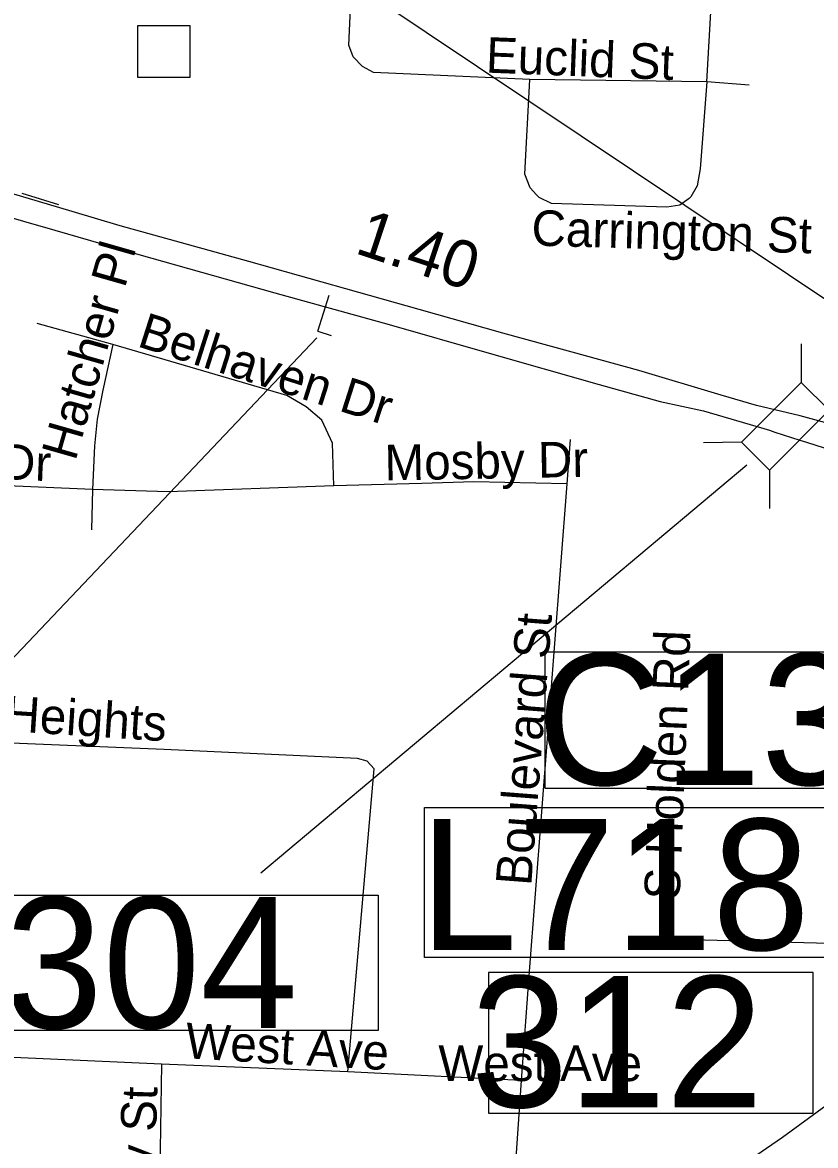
# Model space of a CAD drawing. Extents: x 1662474 to 1856135, y 779280 to 917889.
# Drawn here: x 1746839 to 1748956, y 834982 to 837982 of the extents above; entities that cross this region are included whole.
import ezdxf

# ---------------------------------------------------------------- set-up
doc = ezdxf.new("R2010")
doc.units = 0
for name, color, linetype in [('Exist Road Non-System Structure Non-Sys NCDOT Attributed CELL', 7, 'Continuous'), ('Exist Road Non-System Structure Non-Sys NCDOT Number Label', 7, 'Continuous'), ('Exist Road Non-System Structure Non-Sys Other Attributed CELL', 7, 'Continuous'), ('Exist Road Non-System Type 51', 7, 'Continuous'), ('Exist Road Non-System Type 51 Label', 7, 'Continuous'), ('Exist Road Primary Interstate Divided Center Attributed', 7, 'Continuous'), ('Exist Road Primary Interstate Service Mileage Label', 7, 'Continuous'), ('Exist Road Primary Interstate Structure Cantilever Sign CELL', 7, 'Continuous'), ('Exist Road Primary Interstate Structure Ovrhead Sign CELL', 7, 'Continuous'), ('Exist Road Primary Interstate Structure Standard Bridge Number Label', 7, 'Continuous'), ('Exist Road Secondary Structure Culvert Number Label', 7, 'Continuous')]:
    doc.layers.add(name, color=color, linetype=linetype)

msp = doc.modelspace()

# ---------------------------------------------------------------- linework, layer by layer
at = {"layer": 'Exist Road Non-System Structure Non-Sys NCDOT Attributed CELL'}
for p, q in [((1746936.3, 837495), (1746837.9, 837525.1)), ((1748917, 837123.3), (1748917.3, 837020.4)), ((1748758.4, 836860.6), (1748656.9, 836858.9)), ((1748832.8, 836786.7), (1748833.1, 836683.8))]:
    msp.add_line(p, q, dxfattribs=at)
msp.add_lwpolyline([(1748991.9, 836946.2), (1748833.1, 836786.4), (1748758.4, 836860.6), (1748917.3, 837020.4)], close=True, dxfattribs=at)
at = {"layer": 'Exist Road Non-System Structure Non-Sys NCDOT Number Label'}
msp.add_line((1748772.5, 836799.3), (1747475.4, 835709.5), dxfattribs=at)
msp.add_lwpolyline([(1746471, 835650.9), (1747788.1, 835650.9), (1747788.1, 835289.7), (1746471, 835289.7)], close=True, dxfattribs=at)
at = {"layer": 'Exist Road Non-System Structure Non-Sys Other Attributed CELL'}
msp.add_lwpolyline([(1747146.9, 837974), (1747285.9, 837974), (1747285.9, 837834.9), (1747146.9, 837834.9)], close=True, dxfattribs=at)
at = {"layer": 'Exist Road Non-System Type 51'}
for p, q in [((1748666, 837823.7), (1748193.2, 837829.2)), ((1748778.4, 837814.2), (1748666, 837823.7)), ((1747080.1, 837122.1), (1746878.4, 837177.8)), ((1748300.4, 836867.8), (1748292.2, 836749.9)), ((1747026.1, 836734.9), (1747023.2, 836626.5)), ((1748626.6, 835532.4), (1748990.9, 835522.9)), ((1747210.1, 835199.2), (1747199.4, 834583.5)), ((1747707.1, 835179.1), (1747210.1, 835199.2)), ((1748170.1, 835156), (1747707.1, 835179.1))]:
    msp.add_line(p, q, dxfattribs=at)
for points in [[(1748193.2, 837829.2), (1747776.2, 837848), (1747746.4, 837864.4), (1747721.9, 837889.8), (1747710.1, 837921.2), (1747720.4, 838154.1)], [(1748666, 837823.7), (1748677, 838025.8), (1748671.2, 838064.6), (1748651.2, 838093.2), (1748622.4, 838118.9), (1748585.9, 838128.1), (1747720.4, 838154.1)], [(1748666, 837823.7), (1748647.9, 837590.9), (1748640.2, 837545.7), (1748623.1, 837516), (1748618.1, 837512.1), (1748593.2, 837493.8), (1748558.6, 837488.2), (1748250.8, 837498.7), (1748217.9, 837514.2), (1748210.9, 837521.5), (1748193.9, 837540.4), (1748179.6, 837576.9), (1748193.2, 837829.2)], [(1747080.1, 837122.1), (1747053.1, 836999.5), (1747038.4, 836922.1), (1747031.4, 836851.5), (1747026.1, 836734.9)], [(1747670.4, 836744.4), (1747666.5, 836858), (1747638.1, 836919.4), (1747596.4, 836955.7), (1747544.8, 836985.4), (1747080.1, 837122.1)], [(1747026.1, 836734.9), (1746262.4, 836767.5), (1746190.4, 836785.1), (1746126.9, 836810.8), (1746061.9, 836852.8), (1746005.1, 836904.2), (1745907.5, 837022.1)], [(1748292.2, 836749.9), (1748044.1, 836755.4), (1747904.6, 836750.9), (1747670.4, 836744.4)], [(1747670.4, 836744.4), (1747227.6, 836728.1), (1747026.1, 836734.9)], [(1748292.2, 836749.9), (1748190.9, 835435.8), (1748170.1, 835156)], [(1747707.1, 835179.1), (1747777.5, 835988.8), (1747758.6, 836009), (1747732.9, 836015.8), (1747216.9, 836040.2), (1746550.8, 836067.5), (1746312.5, 836082.2)], [(1748990.9, 835522.9), (1748994.9, 835127.6), (1748982.8, 835088.2), (1748867.5, 835004), (1748696.9, 834886.4)], [(1747210.1, 835199.2), (1745411.9, 835280.7), (1745017.8, 835299.5)], [(1748170.1, 835156), (1748153.9, 834923.2), (1748155.5, 834886.4), (1748164.9, 834837.9)]]:
    msp.add_lwpolyline(points, dxfattribs=at)
at = {"layer": 'Exist Road Primary Interstate Divided Center Attributed'}
for points in [[(1748914.6, 836931.3), (1748798.6, 836959.1), (1748704.1, 836986.8), (1748484, 837051.9), (1748306.3, 837101.1), (1748120.8, 837152.1), (1747897.4, 837215.3), (1747442.8, 837343.8), (1747099.7, 837438.6), (1746971.7, 837477), (1746757.8, 837539.8)], [(1746680.2, 837497.9), (1746925.3, 837427.5), (1747149.5, 837362.3), (1747512.7, 837259.8), (1747817.6, 837175.5), (1748078.3, 837100.8), (1748378.5, 837014.8), (1748541, 836969.6), (1748657, 836944.4), (1748832.5, 836892.6), (1748846.9, 836888), (1748914, 836866.7), (1748931.8, 836860.6)], [(1750020.8, 836633.3), (1749864.4, 836675.9), (1749690.6, 836723.7), (1749470.3, 836780.1), (1749293.9, 836827.9), (1748914.6, 836931.3)], [(1748931.8, 836860.6), (1749295.7, 836744.5), (1749622.8, 836650.7), (1749828.7, 836589.9), (1749914.7, 836559.4)]]:
    msp.add_lwpolyline(points, dxfattribs=at)
at = {"layer": 'Exist Road Primary Interstate Structure Cantilever Sign CELL'}
for q in [(1747657.9, 837253.9), (1747663.1, 837145.9)]:
    msp.add_line((1747626.9, 837157.6), q, dxfattribs=at)
at = {"layer": 'Exist Road Primary Interstate Structure Ovrhead Sign CELL'}
msp.add_line((1750179.4, 836439.9), (1747200.2, 838435.5), dxfattribs=at)
at = {"layer": 'Exist Road Primary Interstate Structure Standard Bridge Number Label'}
msp.add_lwpolyline([(1748949.2, 835444.8), (1748082.7, 835444.8), (1748082.7, 835069.1), (1748949.2, 835069.1)], close=True, dxfattribs=at)
at = {"layer": 'Exist Road Secondary Structure Culvert Number Label'}
msp.add_line((1747624.3, 837139.4), (1745817.2, 835234.1), dxfattribs=at)
for points in [[(1748234, 836300.8), (1749516.8, 836300.8), (1749516.8, 835935.8), (1748234, 835935.8)], [(1747912.2, 835885), (1749135, 835885), (1749135, 835484.8), (1747912.2, 835484.8)]]:
    msp.add_lwpolyline(points, close=True, dxfattribs=at)

# ---------------------------------------------------------------- texts
at = {"layer": 'Exist Road Non-System Structure Non-Sys NCDOT Number Label'}
msp.add_text('H304', height=350, dxfattribs=at).set_placement((1746454.9, 835295.8))
at = {"layer": 'Exist Road Non-System Type 51 Label'}
for s, rotation, p in [('Euclid St', 357.7426, (1748074.8, 837848.1)), ('Carrington St', 358.3891, (1748196.7, 837386.2)), ('Hatcher Pl', 74.0636, (1746980.2, 836808.4)), ('Belhaven Dr', 342.2799, (1747142.2, 837117.8)), ('Mosby Dr', 357.716, (1746370.6, 836778.2)), ('Mosby Dr', 1.0354, (1747806.1, 836758.6)), ('Boulevard St', 85.6143, (1748196.7, 835674.4)), ('S Holden Rd', 87.6754, (1748592.9, 835637.1)), ('Overland Heights', 356.3135, (1746241.8, 836125)), ('West Ave', 356.5843, (1747271.7, 835215.7)), ('Colby St', 88.369, (1747185.6, 834658.3))]:
    msp.add_text(s, height=95, rotation=rotation, dxfattribs=at).set_placement(p)
msp.add_text('West Ave', height=95, dxfattribs=at).set_placement((1747949.1, 835154.5))
at = {"layer": 'Exist Road Primary Interstate Service Mileage Label'}
msp.add_text('1.40', height=125, rotation=341.6385, dxfattribs=at).set_placement((1747722.6, 837367))
at = {"layer": 'Exist Road Primary Interstate Structure Standard Bridge Number Label'}
msp.add_text('312', height=350, dxfattribs=at).set_placement((1748035.4, 835084.7))
at = {"layer": 'Exist Road Secondary Structure Culvert Number Label'}
for s, p in [('C138', (1748211.8, 835945.6)), ('L718', (1747899.3, 835504.6))]:
    msp.add_text(s, height=350, dxfattribs=at).set_placement(p)

doc.saveas('drawing.dxf')
